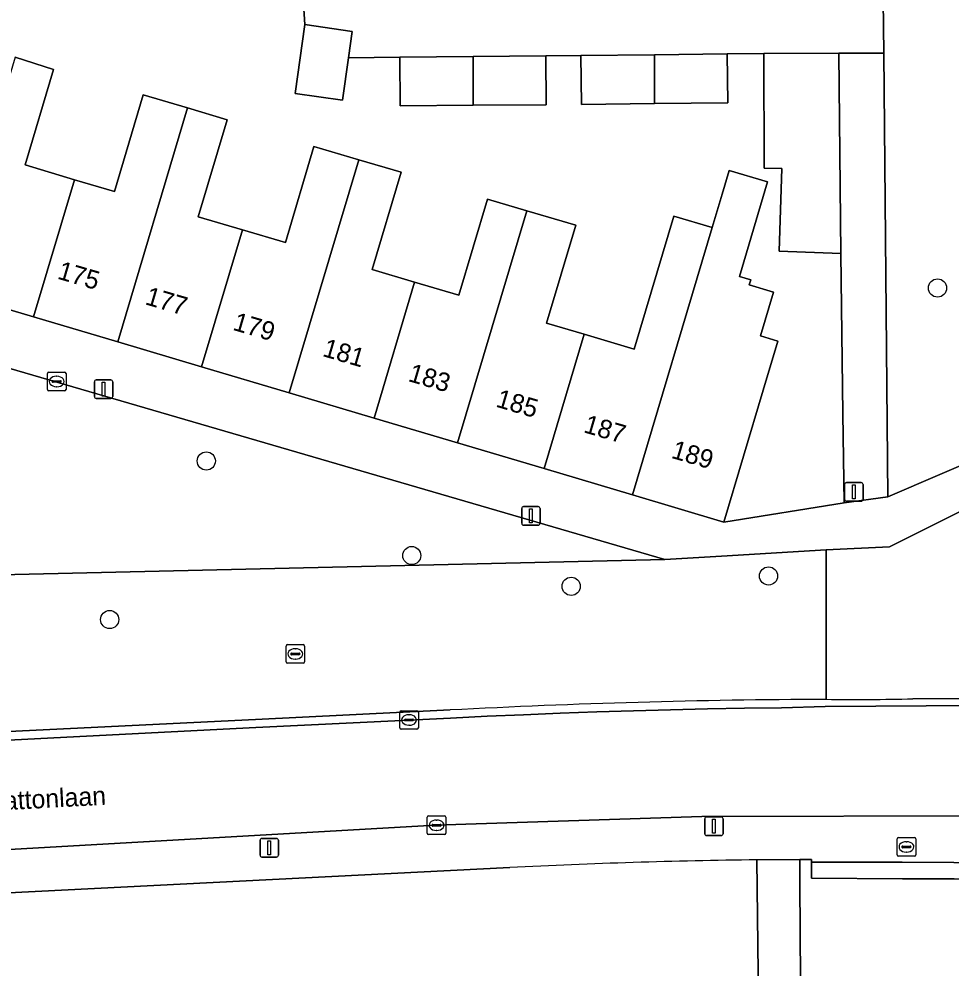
# Model space of a CAD drawing. Extents: x 161084 to 161928, y 385354 to 386522.
# Drawn here: x 161760.7 to 161810.9, y 385753.3 to 385804.4 of the extents above; entities that cross this region are included whole.
import ezdxf

# ---------------------------------------------------------------- set-up
doc = ezdxf.new("R2010")
doc.units = 0
for name, color, linetype in [('IMGEO_Berm_groen', 7, 'Continuous'), ('IMGEO_Boom', 7, 'Continuous'), ('IMGEO_Erf', 7, 'Continuous'), ('IMGEO_Fietspad_gesloten', 7, 'Continuous'), ('IMGEO_Kolk', 7, 'Continuous'), ('IMGEO_Lichtmast', 7, 'Continuous'), ('IMGEO_Muur', 7, 'Continuous'), ('IMGEO_Openbare_ruimte_label', 7, 'Continuous'), ('IMGEO_Pand', 7, 'Continuous'), ('IMGEO_Pand_nummerreeks', 7, 'Continuous'), ('IMGEO_Rioolput', 7, 'Continuous'), ('IMGEO_Voetpad_op_trap', 7, 'Continuous'), ('IMGEO_Voetpad_open', 7, 'Continuous')]:
    doc.layers.add(name, color=color, linetype=linetype)

msp = doc.modelspace()

# ---------------------------------------------------------------- linework, layer by layer
at = {"layer": 'IMGEO_Berm_groen'}
for points in [[(161813.003, 385805.541), (161807.225, 385805.42), (161807.251, 385802.574), (161807.474, 385778.676), (161815.747, 385782.226), (161816.194, 385782.65)], [(161639.247, 385766.39), (161641.175, 385766.12), (161641.463, 385763.208), (161653.421, 385761.773), (161654.024, 385761.722), (161654.627, 385761.673), (161655.738, 385770.098), (161679.857, 385771.117), (161698.73, 385771.914), (161758.889, 385774.456), (161795.458, 385775.288), (161752.369, 385787.859), (161751.469, 385784.904)], [(161822.145, 385771.692), (161813.252, 385774.913), (161811.693, 385778.031), (161807.557, 385775.975), (161804.145, 385775.817), (161804.145, 385767.757)], [(161804.145, 385775.817), (161799.103, 385775.507), (161798.825, 385775.49), (161795.458, 385775.288), (161758.889, 385774.456), (161698.73, 385771.914), (161699.112, 385762.887), (161743.517, 385765.221), (161773.412, 385766.674), (161783.896, 385767.184)], [(161804.145, 385767.757), (161804.145, 385775.817)], [(161654.699, 385751.631), (161647.543, 385750.438), (161647.784, 385748.362), (161662, 385747.341), (161672.473, 385746.588), (161689.869, 385747.268), (161730.498, 385747.839), (161755.262, 385746.399), (161762.894, 385746.374), (161769.394, 385747.311), (161784.001, 385747.177), (161794.041, 385747.225), (161800.504, 385745.381), (161800.564, 385745.364), (161800.516, 385749.969), (161800.418, 385759.113)], [(161787.116, 385758.697), (161665.327, 385752.531)]]:
    msp.add_lwpolyline(points, dxfattribs=at)
msp.add_lwpolyline([(161851.893, 385755.894), (161841.035, 385756.594), (161832.665, 385757.191), (161825.005, 385757.664), (161820.113, 385757.88), (161815.249, 385758.019), (161811.045, 385758.08), (161808.253, 385758.095), (161803.351, 385758.126), (161803.356, 385758.986), (161803.357, 385759.133), (161802.725, 385759.134), (161802.733, 385757.845), (161802.784, 385750), (161802.815, 385744.897), (161850.764, 385750), (161851.492, 385750.077)], close=True, dxfattribs=at)
for centre, radius, start, end in [((161806.148, 385338.91), 428.852, 90.26758, 92.97423), ((161805.703, 385881.096), 113.349, 269.21219, 271.573), ((161809.874, 385487.464), 280.327, 87.99864, 90.21646), ((161805.294, 385390.327), 368.818, 90.75746, 92.82505)]:
    msp.add_arc(centre, radius, start, end, dxfattribs=at)
at = {"layer": 'IMGEO_Boom'}
for centre in [(161810.146, 385789.921), (161770.769, 385780.599), (161781.835, 385775.505), (161801.046, 385774.406), (161790.419, 385773.845), (161765.568, 385772.057)]:
    msp.add_circle(centre, 0.489, dxfattribs=at)
at = {"layer": 'IMGEO_Erf'}
msp.add_lwpolyline([(161760.482, 385802.349), (161762.55, 385801.694), (161761.019, 385796.547), (161763.68, 385795.756), (161765.82, 385795.12), (161767.37, 385800.33), (161769.759, 385799.62), (161771.895, 385798.985), (161770.342, 385793.762), (161772.719, 385793.055), (161775.027, 385792.369), (161776.567, 385797.549), (161778.977, 385796.833), (161781.256, 385796.155), (161779.699, 385790.917), (161781.984, 385790.238), (161784.368, 385789.529), (161785.909, 385794.712), (161788.026, 385794.083), (161790.662, 385793.299), (161789.094, 385788.025), (161791.113, 385787.425), (161793.817, 385786.621), (161795.947, 385793.784), (161798.003, 385793.172), (161798.541, 385794.976), (161798.922, 385796.258), (161800.991, 385795.643), (161800.61, 385794.361), (161799.476, 385790.546), (161800.085, 385790.365), (161800.001, 385790.083), (161801.319, 385789.692), (161800.619, 385787.338), (161801.548, 385787.062), (161800.761, 385784.414), (161798.648, 385777.308), (161805.114, 385778.336), (161805.055, 385783.136), (161804.947, 385791.786), (161801.618, 385791.897), (161801.767, 385796.353), (161800.818, 385796.385), (161800.799, 385802.555), (161798.818, 385802.53), (161798.848, 385799.905), (161794.912, 385799.859), (161790.974, 385799.813), (161790.944, 385802.438), (161789.059, 385802.424), (161789.079, 385799.794), (161785.142, 385799.763), (161781.204, 385799.732), (161781.184, 385802.362), (161778.426, 385802.326), (161778.1, 385800.035), (161775.553, 385800.398), (161776.082, 385804.111), (161775.832, 385808.034)], dxfattribs=at)
at = {"layer": 'IMGEO_Fietspad_gesloten'}
for points in [[(161854.888, 385765.064), (161854.194, 385765.111), (161854.054, 385765.12), (161827.089, 385766.934), (161812.271, 385767.427), (161804.101, 385767.366), (161801.751, 385767.298), (161799.756, 385767.273), (161797.761, 385767.239), (161795.766, 385767.195), (161793.771, 385767.142), (161791.8, 385767.081), (161789.829, 385767.011), (161787.859, 385766.931), (161785.888, 385766.843), (161783.919, 385766.745), (161773.434, 385766.235), (161746.061, 385764.837), (161695.973, 385762.153), (161679.25, 385761.47), (161669.406, 385760.816), (161662.497, 385760.796), (161654.574, 385761.228), (161654.259, 385758.58)], [(161654.411, 385756.819), (161654.682, 385754.039), (161659.174, 385754.48), (161690.922, 385756.162), (161741.931, 385758.623), (161783.101, 385760.974), (161797.455, 385761.439), (161812.73, 385761.489), (161826.499, 385761.052), (161853.653, 385759.156), (161853.793, 385759.146), (161854.478, 385759.099), (161854.888, 385765.064)]]:
    msp.add_lwpolyline(points, dxfattribs=at)
at = {"layer": 'IMGEO_Kolk'}
for p, q in [((161762.218, 385784.456), (161762.218, 385785.308)), ((161762.293, 385785.382), (161763.145, 385785.382)), ((161762.706, 385785.162), (161762.731, 385785.162)), ((161763.219, 385785.308), (161763.219, 385784.456)), ((161762.477, 385784.876), (161762.477, 385784.888)), ((161762.915, 385784.839), (161762.517, 385784.839)), ((161762.52, 385784.925), (161762.918, 385784.925)), ((161762.729, 385784.602), (161762.704, 385784.602)), ((161762.961, 385784.888), (161762.961, 385784.876)), ((161763.145, 385784.382), (161762.293, 385784.382)), ((161781.264, 385767.145), (161782.116, 385767.145)), ((161781.189, 385766.219), (161781.189, 385767.071)), ((161781.448, 385766.639), (161781.448, 385766.651)), ((161781.886, 385766.602), (161781.488, 385766.602)), ((161781.491, 385766.688), (161781.889, 385766.688)), ((161781.677, 385766.925), (161781.702, 385766.925)), ((161781.932, 385766.651), (161781.932, 385766.639)), ((161782.19, 385767.071), (161782.19, 385766.219)), ((161782.116, 385766.145), (161781.264, 385766.145)), ((161781.7, 385766.365), (161781.675, 385766.365)), ((161782.668, 385760.548), (161782.668, 385761.4)), ((161782.743, 385761.474), (161783.595, 385761.474)), ((161782.927, 385760.968), (161782.927, 385760.98)), ((161782.97, 385761.017), (161783.368, 385761.017)), ((161783.156, 385761.254), (161783.181, 385761.254)), ((161783.411, 385760.98), (161783.411, 385760.968)), ((161783.669, 385761.4), (161783.669, 385760.548)), ((161783.595, 385760.474), (161782.743, 385760.474)), ((161783.365, 385760.931), (161782.967, 385760.931)), ((161783.179, 385760.694), (161783.154, 385760.694))]:
    msp.add_line(p, q, dxfattribs=at)
for points in [[(161762.218, 385784.456), (161762.218, 385785.308)], [(161762.293, 385785.382), (161763.145, 385785.382)], [(161763.219, 385785.308), (161763.219, 385784.456)], [(161763.145, 385784.382), (161762.293, 385784.382)], [(161781.264, 385767.145), (161782.116, 385767.145)], [(161781.189, 385766.219), (161781.189, 385767.071)], [(161782.19, 385767.071), (161782.19, 385766.219)], [(161782.116, 385766.145), (161781.264, 385766.145)], [(161782.668, 385760.548), (161782.668, 385761.4)], [(161782.743, 385761.474), (161783.595, 385761.474)], [(161783.669, 385761.4), (161783.669, 385760.548)], [(161783.595, 385760.474), (161782.743, 385760.474)]]:
    msp.add_lwpolyline(points, dxfattribs=at)
for centre, radius, start, end in [((161762.295, 385785.306), 0.0765, 91.552, 178.448), ((161762.295, 385785.306), 0.0765, 91.552, 178.448), ((161763.143, 385785.306), 0.0765, 1.552, 88.448), ((161763.143, 385785.306), 0.0765, 1.552, 88.448), ((161762.517, 385784.885), 0.0403, 85.8775, 175.7526), ((161762.514, 385784.875), 0.0366, 178.938, 274.7102), ((161762.918, 385784.882), 0.043, 264.8664, 352.4533), ((161762.922, 385784.887), 0.0386, 1.7309, 96.639), ((161762.295, 385784.458), 0.0765, 181.552, 268.448), ((161762.295, 385784.458), 0.0765, 181.552, 268.448), ((161763.143, 385784.458), 0.0765, 271.552, 358.448), ((161763.143, 385784.458), 0.0765, 271.552, 358.448), ((161781.266, 385767.069), 0.0765, 91.552, 178.448), ((161781.266, 385767.069), 0.0765, 91.552, 178.448), ((161782.114, 385767.069), 0.0765, 1.552, 88.448), ((161782.114, 385767.069), 0.0765, 1.552, 88.448), ((161781.488, 385766.648), 0.0403, 85.8775, 175.7526), ((161781.485, 385766.638), 0.0366, 178.938, 274.7102), ((161781.889, 385766.645), 0.043, 264.8664, 352.4533), ((161781.893, 385766.65), 0.0386, 1.7309, 96.639), ((161781.266, 385766.221), 0.0765, 181.552, 268.448), ((161781.266, 385766.221), 0.0765, 181.552, 268.448), ((161782.114, 385766.221), 0.0765, 271.552, 358.448), ((161782.114, 385766.221), 0.0765, 271.552, 358.448), ((161782.745, 385761.398), 0.0765, 91.552, 178.448), ((161782.745, 385761.398), 0.0765, 91.552, 178.448), ((161782.967, 385760.977), 0.0403, 85.8775, 175.7526), ((161782.964, 385760.967), 0.0366, 178.938, 274.7102), ((161783.368, 385760.974), 0.043, 264.8664, 352.4533), ((161783.372, 385760.979), 0.0386, 1.7309, 96.639), ((161783.593, 385761.398), 0.0765, 1.552, 88.448), ((161783.593, 385761.398), 0.0765, 1.552, 88.448), ((161782.745, 385760.55), 0.0765, 181.552, 268.448), ((161782.745, 385760.55), 0.0765, 181.552, 268.448), ((161783.593, 385760.55), 0.0765, 271.552, 358.448), ((161783.593, 385760.55), 0.0765, 271.552, 358.448)]:
    msp.add_arc(centre, radius, start, end, dxfattribs=at)
for centre, major_axis, ratio, start_param, end_param in [((161762.705, 385784.882), (-0.387, 0.002), 0.722429, 4.712389, 7.853982), ((161762.73, 385784.882), (-0.39, 0.002), 0.717154, 1.570796, 4.712389), ((161781.676, 385766.645), (-0.387, 0.002), 0.722429, 4.712389, 7.853982), ((161781.701, 385766.645), (-0.39, 0.002), 0.717154, 1.570796, 4.712389), ((161783.155, 385760.974), (-0.387, 0.002), 0.722429, 4.712389, 7.853982), ((161783.18, 385760.974), (-0.39, 0.002), 0.717154, 1.570796, 4.712389)]:
    msp.add_ellipse(centre, major_axis=major_axis, ratio=ratio, start_param=start_param, end_param=end_param, dxfattribs=at)
at = {"layer": 'IMGEO_Lichtmast'}
for p, q in [((161764.743, 385784.069), (161764.743, 385784.869)), ((161764.743, 385784.869), (161764.743, 385784.069)), ((161764.843, 385784.969), (161765.633, 385784.969)), ((161765.633, 385784.969), (161764.843, 385784.969)), ((161765.733, 385784.869), (161765.733, 385784.069)), ((161765.733, 385784.069), (161765.733, 385784.869)), ((161765.633, 385783.969), (161764.843, 385783.969)), ((161764.843, 385783.969), (161765.633, 385783.969)), ((161805.244, 385779.435), (161806.034, 385779.435)), ((161806.034, 385779.435), (161805.244, 385779.435)), ((161805.144, 385778.535), (161805.144, 385779.335)), ((161805.144, 385779.335), (161805.144, 385778.535)), ((161806.134, 385779.335), (161806.134, 385778.535)), ((161806.134, 385778.535), (161806.134, 385779.335)), ((161806.034, 385778.435), (161805.244, 385778.435)), ((161805.244, 385778.435), (161806.034, 385778.435)), ((161787.756, 385777.242), (161787.756, 385778.042)), ((161787.756, 385778.042), (161787.756, 385777.242)), ((161787.856, 385778.142), (161788.646, 385778.142)), ((161788.646, 385778.142), (161787.856, 385778.142)), ((161788.746, 385778.042), (161788.746, 385777.242)), ((161788.746, 385777.242), (161788.746, 385778.042)), ((161788.646, 385777.142), (161787.856, 385777.142)), ((161787.856, 385777.142), (161788.646, 385777.142)), ((161797.61, 385760.519), (161797.61, 385761.319)), ((161797.61, 385761.319), (161797.61, 385760.519)), ((161797.71, 385761.419), (161798.5, 385761.419)), ((161798.5, 385761.419), (161797.71, 385761.419)), ((161798.6, 385761.319), (161798.6, 385760.519)), ((161798.6, 385760.519), (161798.6, 385761.319)), ((161773.667, 385759.361), (161773.667, 385760.161)), ((161773.667, 385760.161), (161773.667, 385759.361)), ((161773.767, 385760.261), (161774.557, 385760.261)), ((161774.557, 385760.261), (161773.767, 385760.261)), ((161774.657, 385760.161), (161774.657, 385759.361)), ((161774.657, 385759.361), (161774.657, 385760.161)), ((161798.5, 385760.419), (161797.71, 385760.419)), ((161797.71, 385760.419), (161798.5, 385760.419)), ((161774.557, 385759.261), (161773.767, 385759.261)), ((161773.767, 385759.261), (161774.557, 385759.261))]:
    msp.add_line(p, q, dxfattribs=at)
for points in [[(161765.163, 385784.844), (161765.313, 385784.844), (161765.313, 385784.094), (161765.163, 385784.094), (161765.163, 385784.844)], [(161805.564, 385779.31), (161805.714, 385779.31), (161805.714, 385778.56), (161805.564, 385778.56), (161805.564, 385779.31)], [(161788.176, 385778.017), (161788.326, 385778.017), (161788.326, 385777.267), (161788.176, 385777.267), (161788.176, 385778.017)], [(161798.03, 385761.294), (161798.18, 385761.294), (161798.18, 385760.544), (161798.03, 385760.544), (161798.03, 385761.294)], [(161774.087, 385760.136), (161774.237, 385760.136), (161774.237, 385759.386), (161774.087, 385759.386), (161774.087, 385760.136)]]:
    msp.add_lwpolyline(points, dxfattribs=at)
for centre, start, end in [((161764.843, 385784.869), 90, 180), ((161764.843, 385784.869), 90, 180), ((161765.633, 385784.869), 0, 90), ((161765.633, 385784.869), 360, 90), ((161764.843, 385784.069), 180, 270), ((161764.843, 385784.069), 180, 270), ((161765.633, 385784.069), 270, 0), ((161765.633, 385784.069), 270, 0), ((161805.244, 385779.335), 90, 180), ((161805.244, 385779.335), 90, 180), ((161806.034, 385779.335), 0, 90), ((161806.034, 385779.335), 360, 90), ((161805.244, 385778.535), 180, 270), ((161805.244, 385778.535), 180, 270), ((161806.034, 385778.535), 270, 0), ((161806.034, 385778.535), 270, 0), ((161787.856, 385778.042), 90, 180), ((161787.856, 385778.042), 90, 180), ((161788.646, 385778.042), 0, 90), ((161788.646, 385778.042), 360, 90), ((161787.856, 385777.242), 180, 270), ((161787.856, 385777.242), 180, 270), ((161788.646, 385777.242), 270, 0), ((161788.646, 385777.242), 270, 0), ((161797.71, 385761.319), 90, 180), ((161797.71, 385761.319), 90, 180), ((161798.5, 385761.319), 0, 90), ((161798.5, 385761.319), 360, 90), ((161797.71, 385760.519), 180, 270), ((161797.71, 385760.519), 180, 270), ((161798.5, 385760.519), 270, 0), ((161798.5, 385760.519), 270, 0), ((161773.767, 385760.161), 90, 180), ((161773.767, 385760.161), 90, 180), ((161774.557, 385760.161), 0, 90), ((161774.557, 385760.161), 360, 90), ((161773.767, 385759.361), 180, 270), ((161773.767, 385759.361), 180, 270), ((161774.557, 385759.361), 270, 0), ((161774.557, 385759.361), 270, 0)]:
    msp.add_arc(centre, 0.1, start, end, dxfattribs=at)
at = {"layer": 'IMGEO_Muur'}
msp.add_lwpolyline([(161775.832, 385808.034), (161776.082, 385804.111)], dxfattribs=at)
msp.add_lwpolyline([(161803.356, 385758.986), (161803.351, 385758.126), (161808.253, 385758.095), (161811.045, 385758.08), (161815.249, 385758.019), (161820.113, 385757.88), (161825.005, 385757.664), (161832.665, 385757.191), (161841.035, 385756.594), (161851.893, 385755.894), (161853.483, 385755.792), (161854.247, 385755.743), (161854.309, 385756.637), (161852.926, 385756.726), (161841.035, 385757.489), (161832.706, 385758.079), (161825.045, 385758.559), (161820.143, 385758.798), (161815.248, 385758.914), (161811.033, 385758.966), (161808.239, 385758.993)], close=True, dxfattribs=at)
at = {"layer": 'IMGEO_Pand'}
for points in [[(161778.629, 385803.748), (161776.082, 385804.111), (161775.553, 385800.398), (161778.1, 385800.035), (161778.426, 385802.326)], [(161781.184, 385802.362), (161781.204, 385799.732), (161785.142, 385799.763), (161785.137, 385802.393)], [(161785.137, 385802.393), (161785.142, 385799.763), (161789.079, 385799.794), (161789.059, 385802.424)], [(161790.944, 385802.438), (161790.974, 385799.813), (161794.912, 385799.859), (161794.907, 385802.484)], [(161794.907, 385802.484), (161794.912, 385799.859), (161798.848, 385799.905), (161798.818, 385802.53)], [(161804.838, 385802.567), (161800.799, 385802.555), (161800.818, 385796.385), (161801.767, 385796.353), (161801.618, 385791.897), (161804.947, 385791.786)], [(161761.475, 385788.362), (161763.68, 385795.756), (161761.019, 385796.547), (161762.55, 385801.694), (161760.482, 385802.349), (161756.734, 385789.771)], [(161766.004, 385787.015), (161769.759, 385799.62), (161767.37, 385800.33), (161765.82, 385795.12), (161763.68, 385795.756), (161761.475, 385788.362)], [(161770.519, 385785.672), (161772.719, 385793.055), (161770.342, 385793.762), (161771.895, 385798.985), (161769.759, 385799.62), (161766.004, 385787.015)], [(161775.236, 385784.27), (161778.977, 385796.833), (161776.567, 385797.549), (161775.027, 385792.369), (161772.719, 385793.055), (161770.519, 385785.672)], [(161779.803, 385782.912), (161781.984, 385790.238), (161779.699, 385790.917), (161781.256, 385796.155), (161778.977, 385796.833), (161775.236, 385784.27)], [(161801.548, 385787.062), (161800.619, 385787.338), (161801.319, 385789.692), (161800.001, 385790.083), (161800.085, 385790.365), (161799.476, 385790.546), (161800.61, 385794.361), (161800.991, 385795.643), (161798.922, 385796.258), (161798.541, 385794.976), (161798.003, 385793.172), (161793.713, 385778.775), (161798.648, 385777.308), (161800.761, 385784.414)], [(161784.299, 385781.575), (161788.026, 385794.083), (161785.909, 385794.712), (161784.368, 385789.529), (161781.984, 385790.238), (161779.803, 385782.912)], [(161788.957, 385780.19), (161791.113, 385787.425), (161789.094, 385788.025), (161790.662, 385793.299), (161788.026, 385794.083), (161784.299, 385781.575)], [(161798.003, 385793.172), (161795.947, 385793.784), (161793.817, 385786.621), (161791.113, 385787.425), (161788.957, 385780.19), (161793.713, 385778.775)]]:
    msp.add_lwpolyline(points, close=True, dxfattribs=at)
at = {"layer": 'IMGEO_Rioolput'}
for p, q in [((161775.139, 385770.703), (161775.991, 385770.703)), ((161775.064, 385769.777), (161775.064, 385770.629)), ((161775.323, 385770.197), (161775.323, 385770.209)), ((161775.366, 385770.246), (161775.764, 385770.246)), ((161775.552, 385770.483), (161775.577, 385770.483)), ((161775.807, 385770.209), (161775.807, 385770.197)), ((161776.065, 385770.629), (161776.065, 385769.777)), ((161775.991, 385769.703), (161775.139, 385769.703)), ((161775.761, 385770.16), (161775.363, 385770.16)), ((161775.575, 385769.923), (161775.55, 385769.923)), ((161807.972, 385759.381), (161807.972, 385760.233)), ((161808.047, 385760.307), (161808.899, 385760.307)), ((161808.46, 385760.087), (161808.485, 385760.087)), ((161808.973, 385760.233), (161808.973, 385759.381)), ((161808.231, 385759.801), (161808.231, 385759.813)), ((161808.669, 385759.764), (161808.271, 385759.764)), ((161808.274, 385759.85), (161808.672, 385759.85)), ((161808.483, 385759.527), (161808.458, 385759.527)), ((161808.715, 385759.813), (161808.715, 385759.801)), ((161808.899, 385759.307), (161808.047, 385759.307))]:
    msp.add_line(p, q, dxfattribs=at)
for points in [[(161775.139, 385770.703), (161775.991, 385770.703)], [(161775.064, 385769.777), (161775.064, 385770.629)], [(161776.065, 385770.629), (161776.065, 385769.777)], [(161775.991, 385769.703), (161775.139, 385769.703)], [(161807.972, 385759.381), (161807.972, 385760.233)], [(161808.047, 385760.307), (161808.899, 385760.307)], [(161808.973, 385760.233), (161808.973, 385759.381)], [(161808.899, 385759.307), (161808.047, 385759.307)]]:
    msp.add_lwpolyline(points, dxfattribs=at)
for centre, radius, start, end in [((161775.141, 385770.627), 0.0765, 91.552, 178.448), ((161775.141, 385770.627), 0.0765, 91.552, 178.448), ((161775.989, 385770.627), 0.0765, 1.552, 88.448), ((161775.989, 385770.627), 0.0765, 1.552, 88.448), ((161775.363, 385770.206), 0.0403, 85.8775, 175.7526), ((161775.36, 385770.196), 0.0366, 178.938, 274.7102), ((161775.764, 385770.203), 0.043, 264.8664, 352.4533), ((161775.768, 385770.208), 0.0386, 1.7309, 96.639), ((161775.141, 385769.779), 0.0765, 181.552, 268.448), ((161775.141, 385769.779), 0.0765, 181.552, 268.448), ((161775.989, 385769.779), 0.0765, 271.552, 358.448), ((161775.989, 385769.779), 0.0765, 271.552, 358.448), ((161808.049, 385760.231), 0.0765, 91.552, 178.448), ((161808.049, 385760.231), 0.0765, 91.552, 178.448), ((161808.897, 385760.231), 0.0765, 1.552, 88.448), ((161808.897, 385760.231), 0.0765, 1.552, 88.448), ((161808.271, 385759.81), 0.0403, 85.8775, 175.7526), ((161808.268, 385759.8), 0.0366, 178.938, 274.7102), ((161808.672, 385759.807), 0.043, 264.8664, 352.4533), ((161808.676, 385759.812), 0.0386, 1.7309, 96.639), ((161808.049, 385759.383), 0.0765, 181.552, 268.448), ((161808.049, 385759.383), 0.0765, 181.552, 268.448), ((161808.897, 385759.383), 0.0765, 271.552, 358.448), ((161808.897, 385759.383), 0.0765, 271.552, 358.448)]:
    msp.add_arc(centre, radius, start, end, dxfattribs=at)
for centre, major_axis, ratio, start_param, end_param in [((161775.551, 385770.203), (-0.387, 0.002), 0.722429, 4.712389, 7.853982), ((161775.576, 385770.203), (-0.39, 0.002), 0.717154, 1.570796, 4.712389), ((161808.459, 385759.807), (-0.387, 0.002), 0.722429, 4.712389, 7.853982), ((161808.484, 385759.807), (-0.39, 0.002), 0.717154, 1.570796, 4.712389)]:
    msp.add_ellipse(centre, major_axis=major_axis, ratio=ratio, start_param=start_param, end_param=end_param, dxfattribs=at)
at = {"layer": 'IMGEO_Voetpad_op_trap'}
msp.add_lwpolyline([(161802.733, 385757.845), (161802.725, 385759.134), (161800.418, 385759.113), (161800.516, 385749.969), (161800.564, 385745.364), (161800.535, 385744.877), (161802.815, 385744.897), (161802.784, 385750)], close=True, dxfattribs=at)
at = {"layer": 'IMGEO_Voetpad_open'}
for points in [[(161773.397, 385857.535), (161775.565, 385813.517), (161775.708, 385810.611), (161775.832, 385808.034), (161776.082, 385804.111), (161778.629, 385803.748), (161778.426, 385802.326), (161781.184, 385802.362), (161785.137, 385802.393), (161789.059, 385802.424), (161790.944, 385802.438), (161794.907, 385802.484), (161798.818, 385802.53), (161800.799, 385802.555), (161804.838, 385802.567), (161807.251, 385802.574), (161807.225, 385805.42)], [(161686.902, 385799.79), (161701.156, 385797.366), (161710.123, 385795.864), (161742.159, 385790.286), (161744.527, 385789.744), (161745.965, 385789.434), (161751.349, 385788.16), (161752.369, 385787.859), (161795.458, 385775.288), (161798.825, 385775.49), (161799.103, 385775.507), (161804.145, 385775.817), (161807.557, 385775.975), (161811.693, 385778.031)], [(161816.194, 385782.65), (161815.747, 385782.226), (161807.474, 385778.676), (161805.114, 385778.336), (161798.648, 385777.308), (161793.713, 385778.775), (161788.957, 385780.19), (161784.299, 385781.575), (161779.803, 385782.912), (161775.236, 385784.27), (161770.519, 385785.672), (161766.004, 385787.015), (161761.475, 385788.362), (161756.734, 385789.771), (161752.153, 385791.134), (161746.709, 385792.479)], [(161783.896, 385767.184), (161773.412, 385766.674), (161743.517, 385765.221), (161699.112, 385762.887), (161697.187, 385762.789), (161680.245, 385761.939), (161671.06, 385761.478)], [(161783.919, 385766.745), (161785.888, 385766.843), (161787.859, 385766.931), (161789.829, 385767.011), (161791.8, 385767.081), (161793.771, 385767.142), (161795.766, 385767.195), (161797.761, 385767.239), (161799.756, 385767.273), (161801.751, 385767.298), (161804.101, 385767.366), (161812.271, 385767.427)], [(161636.696, 385763.475), (161638.723, 385763.196), (161639.921, 385763.023), (161640.583, 385762.928), (161641.579, 385762.807), (161649.554, 385761.838), (161654.574, 385761.228), (161662.497, 385760.796), (161669.406, 385760.816), (161679.25, 385761.47), (161695.973, 385762.153), (161746.061, 385764.837), (161773.434, 385766.235), (161783.919, 385766.745)], [(161826.499, 385761.052), (161812.73, 385761.489), (161797.455, 385761.439), (161783.101, 385760.974), (161741.931, 385758.623), (161690.922, 385756.162), (161659.174, 385754.48), (161654.682, 385754.039), (161650.136, 385753.318), (161647.825, 385752.903), (161642.752, 385752.003), (161639.191, 385751.343), (161639.752, 385748.779)], [(161800.418, 385759.113), (161802.725, 385759.134), (161803.357, 385759.133), (161803.356, 385758.986), (161808.239, 385758.993), (161811.033, 385758.966), (161815.248, 385758.914), (161820.143, 385758.798), (161825.045, 385758.559), (161832.706, 385758.079), (161841.035, 385757.489), (161852.926, 385756.726), (161854.309, 385756.637), (161854.478, 385759.099), (161853.793, 385759.146), (161853.653, 385759.156), (161826.499, 385761.052)], [(161665.327, 385752.531), (161787.116, 385758.697)]]:
    msp.add_lwpolyline(points, dxfattribs=at)
msp.add_lwpolyline([(161807.251, 385802.574), (161804.838, 385802.567), (161804.947, 385791.786), (161805.055, 385783.136), (161805.114, 385778.336), (161807.474, 385778.676)], close=True, dxfattribs=at)
for centre, radius, start, end in [((161806.148, 385338.91), 428.852, 90.26758, 92.97423), ((161805.703, 385881.096), 113.349, 269.21219, 271.573), ((161809.874, 385487.464), 280.327, 87.99864, 90.21646), ((161805.294, 385390.327), 368.818, 90.75746, 92.82505)]:
    msp.add_arc(centre, radius, start, end, dxfattribs=at)

# ---------------------------------------------------------------- texts
at = {"layer": 'IMGEO_Openbare_ruimte_label'}
msp.add_text('Generaal Pattonlaan', height=1, rotation=3.0369, dxfattribs=at).set_placement((161753.143, 385761.43))
at = {"layer": 'IMGEO_Pand_nummerreeks'}
for s, rotation, p in [('175', 343.7173, (161762.705, 385790.432)), ('177', 343.7173, (161767.427, 385789.052)), ('179', 343.7173, (161772.149, 385787.673)), ('181', 343.7173, (161776.98, 385786.262)), ('183', 343.7173, (161781.592, 385784.915)), ('185', 343.7173, (161786.314, 385783.536)), ('187', 343.7165, (161791.037, 385782.156)), ('189', 343.7165, (161795.758, 385780.777))]:
    msp.add_text(s, height=1, rotation=rotation, dxfattribs=at).set_placement(p)

doc.saveas('drawing.dxf')
